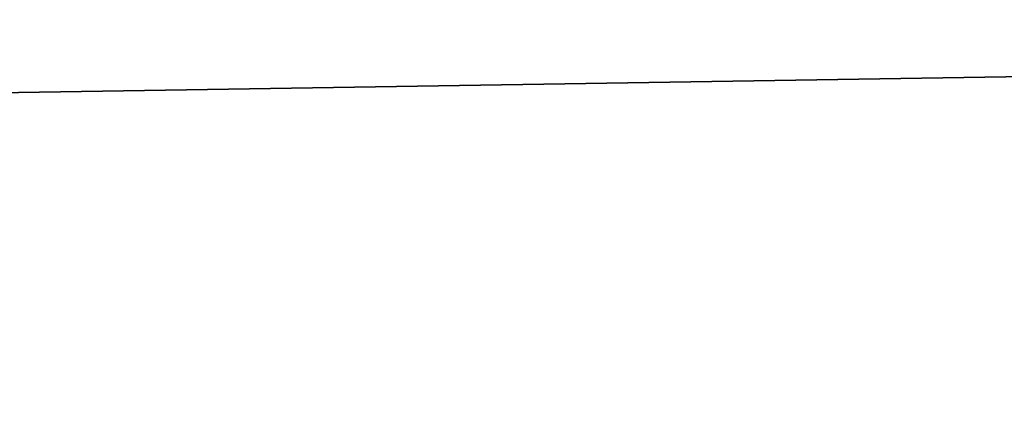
# Model space of a CAD drawing. Header units: millimetres. Extents: x -522 to 188, y -54 to 63.
# Tile 492 of 656: x -3.944404 to -3.943224, y -36.799521 to -36.799042. Entities that reach past the tile are written whole.
import ezdxf

# ---------------------------------------------------------------- set-up
doc = ezdxf.new("R2010")
doc.units = ezdxf.units.MM
doc.header["$LTSCALE"] = 65.185185
for name, color, linetype in [('1', 7, 'CONTINUOUS'), ('2', 7, 'CONTINUOUS'), ('8', 7, 'CONTINUOUS'), ('9', 7, 'CONTINUOUS')]:
    doc.layers.add(name, color=color, linetype=linetype)

msp = doc.modelspace()

# ---------------------------------------------------------------- linework, layer by layer
at = {"layer": '1', "color": 7, "linetype": 'CONTINUOUS'}
for points in [[(-4.178775, -36.8, -12.3100676), (-3.3646476, 23, -12.5570357), (-3.3647088, -36.8, -12.5570172), (-4.178775, -36.8, -12.3100676)], [(-4.178713, 23, -12.3100917), (-3.3646476, 23, -12.5570357), (-4.178775, -36.8, -12.3100676), (-4.178713, 23, -12.3100917)]]:
    msp.add_3dface(points, dxfattribs=at)
at = {"layer": '2', "color": 7, "linetype": 'CONTINUOUS'}
for points in [[(-3.3647088, -36.8, 12.5570172), (-4.178713, 23, 12.3100917), (-4.178775, -36.8, 12.3100676), (-3.3647088, -36.8, 12.5570172)], [(-3.3646476, 23, 12.5570357), (-4.178713, 23, 12.3100917), (-3.3647088, -36.8, 12.5570172), (-3.3646476, 23, 12.5570357)]]:
    msp.add_3dface(points, dxfattribs=at)
at = {"layer": '8', "color": 3, "linetype": 'CONTINUOUS'}
for points in [[(-3.5424354, -36.7927089, -10.4356782), (-3.998883, -36.8, -10.1399671), (-4.2173768, -36.7927089, -10.1816483), (-3.5424354, -36.7927089, -10.4356782)], [(-3.6503799, -36.8, -10.2705676), (-3.998883, -36.8, -10.1399671), (-3.5424354, -36.7927089, -10.4356782), (-3.6503799, -36.8, -10.2705676)]]:
    msp.add_3dface(points, dxfattribs=at)
at = {"layer": '9', "color": 3, "linetype": 'CONTINUOUS'}
for points in [[(-3.9988822, -36.8, 10.1399675), (-3.650379, -36.8, 10.2705679), (-4.2173768, -36.7927089, 10.1816483), (-3.9988822, -36.8, 10.1399675)], [(-4.2173768, -36.7927089, 10.1816483), (-3.650379, -36.8, 10.2705679), (-3.5424354, -36.7927089, 10.4356782), (-4.2173768, -36.7927089, 10.1816483)]]:
    msp.add_3dface(points, dxfattribs=at)

doc.saveas('drawing.dxf')
